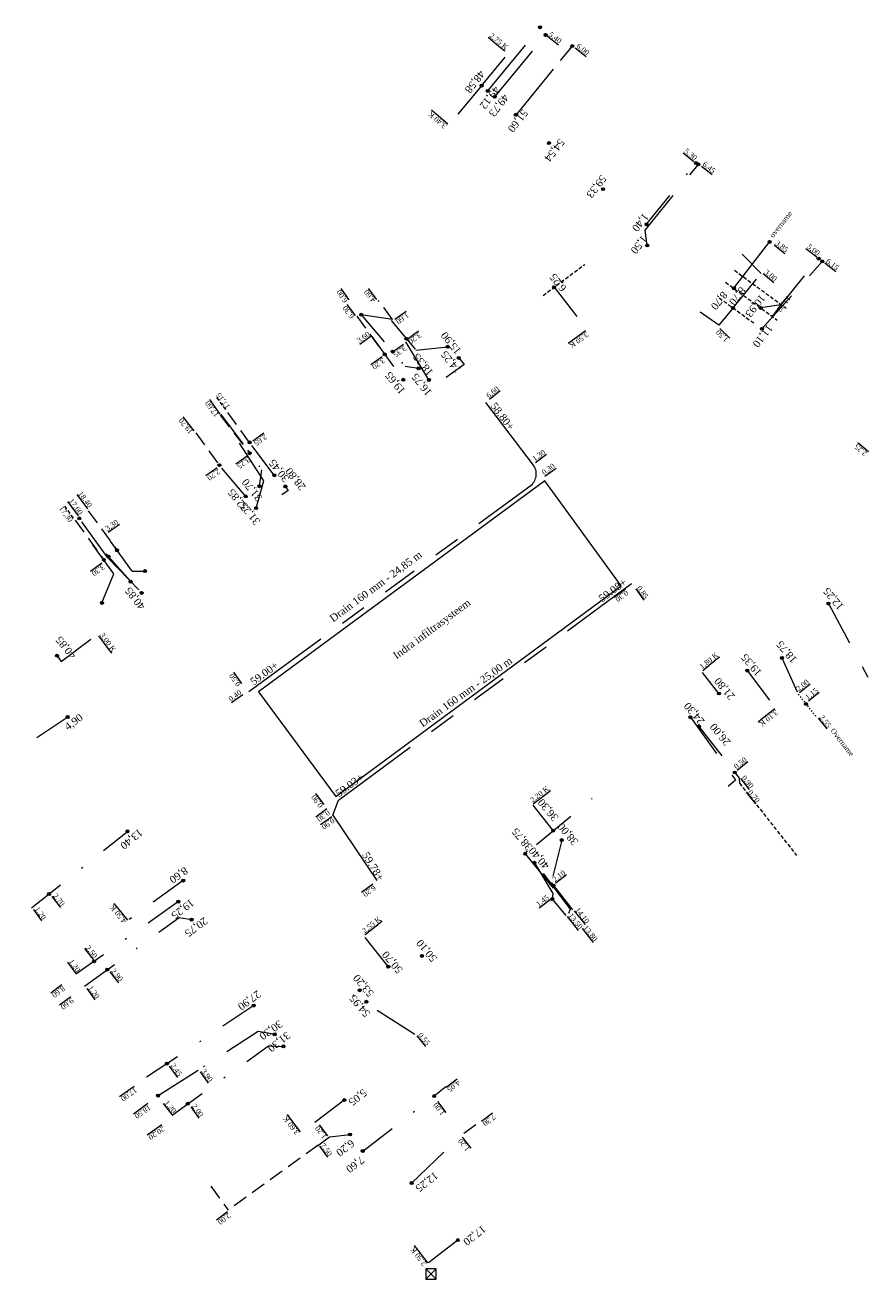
# Model space of a CAD drawing. Header units: inches. Extents: x 0 to 191500, y 0 to 342750.
# Tile 279 of 547: x 188678 to 188735, y 331906 to 331991. Entities that reach past the tile are written whole.
import ezdxf

# ---------------------------------------------------------------- set-up
doc = ezdxf.new("R2010")
doc.units = ezdxf.units.IN
doc.header["$MEASUREMENT"] = 0
for name, pattern in [('RI-DRAINAGE', [19.2, 6, -1.8, 1.8, -1.8, 2.4, -1.8, 1.8, -1.8]), ('RI-GWA_HUISAANSLUITING', [23, 4, -1.8, 2.6, -1.8, 4.6, -1.8, 4.6, -1.8]), ('RI-HWA_HUISAANSLUITING', [4.8, 3, -1.8]), ('RI-HWA_KOLKAANSLUITING', [4.3, 2.5, -1.8]), ('RI-VWA_HUISAANSLUITING', [6.1, 2.5, -1.8, 0, -1.8]), ('STIPPELFIJN', [0.375, 0.25, -0.125])]:
    doc.linetypes.add(name, pattern=pattern)
doc.layers.get('0').update_dxf_attribs({"lineweight": 20})
for name, color, linetype, lineweight in [('ECW', 150, 'Continuous', 20), ('LOODLIJN', 11, 'STIPPELFIJN', 20), ('N-WE-RI-DRAINAGE-G', 90, 'RI-DRAINAGE', 20), ('N-WE-RI-GWA_HUISAANSLUITING', 30, 'RI-GWA_HUISAANSLUITING', 20), ('N-WE-RI-GWA_HUISAANSLUITING_PP_160-G', 30, 'RI-GWA_HUISAANSLUITING', 20), ('N-WE-RI-HWA-MAATVOERING-T25', 151, 'Continuous', 20), ('N-WE-RI-HWA_HUISAANSLUITING_PP_125-G', 150, 'RI-HWA_HUISAANSLUITING', 20), ('N-WE-RI-HWA_KOLK-S', 150, 'Continuous', 20), ('N-WE-RI-HWA_KOLKAANSLUITING_PP_160-G', 150, 'RI-HWA_KOLKAANSLUITING', 20), ('N-WE-RI-HWA_RIOOLPUT_ONTSTOPPINGSPUT-G', 150, 'Continuous', 20), ('N-WE-RI-INLAAT', 7, 'Continuous', 20), ('N-WE-RI-VWA-MAATVOERING-T25', 30, 'Continuous', 20), ('N-WE-RI-VWA_HUISAANSLUITING_PP_125-G', 20, 'RI-VWA_HUISAANSLUITING', 20), ('N-WE-RI-VWA_RIOOLPUT_ONTSTOPPINGSPUT-G', 30, 'Continuous', 20), ('Tekst algemeen', 7, 'Continuous', 20)]:
    doc.layers.add(name, color=color, linetype=linetype, lineweight=lineweight)
picture_1 = doc.add_image_def('image1.ecw', size_in_pixel=(220000, 285000))

# ---------------------------------------------------------------- blocks, each defined once
blk = doc.blocks.new('A$C2C270354')
h = blk.add_hatch(color=256)
h.dxf.hatch_style = 1
edge = h.paths.add_edge_path()
edge.add_arc((0, 0), 0.1, 0, 360)
blk.add_circle((0, 0), 0.1)

msp = doc.modelspace()

# ---------------------------------------------------------------- linework, layer by layer
at = {"layer": 'LOODLIJN'}
for p, q in [((188712.84831, 331972.60983), (188715.66331, 331974.6974)), ((188725.74201, 331974.29916), (188729.21894, 331971.74728)), ((188725.15032, 331973.49299), (188728.62726, 331970.94111)), ((188724.71979, 331972.44267), (188727.06375, 331970.7377)), ((188691.46456, 331964.91734), (188690.81597, 331965.80237)), ((188681.20451, 331957.59189), (188680.54935, 331958.51641)), ((188726.07534, 331939.7343), (188729.93209, 331934.85667))]:
    msp.add_line(p, q, dxfattribs=at)
at = {"layer": 'LOODLIJN', "ltscale": 4}
for p, q in [((188702.69514, 331970.97622), (188701.75573, 331972.27141)), ((188700.29516, 331971.21209), (188702.1809, 331968.62673)), ((188691.09824, 331964.54373), (188693.08201, 331961.96735)), ((188693.0729, 331962.70188), (188691.51725, 331964.84753)), ((188689.44674, 331963.34614), (188691.03795, 331961.16457)), ((188681.31602, 331957.45025), (188683.25308, 331954.77841)), ((188682.20654, 331958.09599), (188684.14369, 331955.42424)), ((188706.29473, 331919.25736), (188705.50988, 331918.63767)), ((188708.31215, 331916.70931), (188707.34046, 331915.99646)), ((188697.70499, 331915.32734), (188691.62591, 331910.93597)), ((188690.45477, 331912.55721), (188691.62591, 331910.93597))]:
    msp.add_line(p, q, dxfattribs=at)
at = {"layer": 'N-WE-RI-DRAINAGE-G'}
for p, q in [((188693.02869, 331945.90651), (188712.05509, 331959.8225)), ((188699.05821, 331938.58867), (188718.81466, 331953.17741))]:
    msp.add_line(p, q, dxfattribs=at)
msp.add_arc((188711.3935, 331960.57237), 1, 311.4211897, 38.275286, dxfattribs=at)
at = {"layer": 'N-WE-RI-GWA_HUISAANSLUITING'}
for p, q in [((188709.59046, 331985.99424), (188713.02277, 331990.16324)), ((188714.02145, 331988.43634), (188714.82582, 331989.41407)), ((188725.70345, 331973.08702), (188728.12603, 331976.2385)), ((188686.90832, 331918.66633), (188689.60991, 331920.38303))]:
    msp.add_line(p, q, dxfattribs=at)
at = {"layer": 'N-WE-RI-GWA_HUISAANSLUITING_PP_160-G'}
for p, q in [((188709.12826, 331986.38839), (188712.64153, 331990.68508)), ((188711.02596, 331984.75639), (188714.81244, 331989.4139)), ((188728.30493, 331971.17768), (188728.89661, 331971.98385))]:
    msp.add_line(p, q, dxfattribs=at)
at = {"layer": 'N-WE-RI-HWA_HUISAANSLUITING_PP_125-G'}
for p, q in [((188719.7294, 331976.99888), (188723.31582, 331981.43976)), ((188719.8647, 331975.97422), (188719.7294, 331976.99888)), ((188727.58937, 331970.35538), (188731.65951, 331974.90305)), ((188702.69514, 331970.97622), (188700.59637, 331971.30064)), ((188705.15876, 331966.90736), (188702.69514, 331970.97622)), ((188694.02442, 331960.11849), (188691.14697, 331964.57872)), ((188693.51189, 331958.27021), (188694.02442, 331960.11849)), ((188683.52529, 331954.91405), (188681.6294, 331957.5291)), ((188683.52529, 331954.91405), (188685.80086, 331952.55181)), ((188732.07624, 331951.83431), (188734.724, 331946.878)), ((188722.77937, 331944.17061), (188725.80357, 331939.94667)), ((188725.32882, 331939.52248), (188725.80357, 331939.94667)), ((188712.39912, 331935.5972), (188716.16006, 331938.70112)), ((188711.6412, 331934.97015), (188714.68667, 331931.24089)), ((188714.68667, 331931.24089), (188711.73228, 331935.17199)), ((188714.58564, 331930.97401), (188714.68667, 331931.24089)), ((188704.19944, 331922.79758), (188700.03934, 331925.43207)), ((188703.98802, 331912.77614), (188707.34046, 331915.99646))]:
    msp.add_line(p, q, dxfattribs=at)
at = {"layer": 'N-WE-RI-HWA_KOLK-S'}
for p, q in [((188704.95633, 331906.99242), (188704.95484, 331906.29597)), ((188704.95484, 331906.29597), (188705.65279, 331906.99093)), ((188705.65279, 331906.99093), (188704.95633, 331906.99242)), ((188704.95633, 331906.99242), (188705.65129, 331906.29447)), ((188705.65129, 331906.29447), (188705.65279, 331906.99093)), ((188704.95484, 331906.29597), (188705.65129, 331906.29447))]:
    msp.add_line(p, q, dxfattribs=at)
at = {"layer": 'N-WE-RI-HWA_KOLKAANSLUITING_PP_160-G'}
for p, q in [((188708.7098, 331986.74523), (188710.46143, 331988.86521)), ((188708.7098, 331986.74523), (188706.52006, 331984.14426)), ((188727.54262, 331974.09358), (188726.26518, 331975.39927)), ((188725.64851, 331971.76714), (188727.54262, 331974.09358)), ((188713.59269, 331973.16186), (188715.7453, 331970.40209)), ((188725.64851, 331971.76714), (188724.6953, 331970.60895)), ((188724.6953, 331970.60895), (188723.43377, 331971.47891)), ((188707.16684, 331968.39653), (188707.52559, 331967.95178)), ((188707.52559, 331967.95178), (188706.30917, 331967.07409)), ((188695.67278, 331959.46342), (188695.25083, 331959.15751)), ((188695.47981, 331959.72959), (188695.67278, 331959.46342)), ((188680.38074, 331947.92815), (188682.79974, 331949.74064)), ((188680.09991, 331948.32006), (188680.38074, 331947.92815)), ((188724.69763, 331945.77391), (188723.58141, 331947.18891)), ((188726.60031, 331947.31751), (188728.4637, 331944.84006)), ((188680.81719, 331944.18855), (188677.0906, 331941.67412)), ((188713.52749, 331936.52845), (188712.17231, 331938.24269)), ((188688.60563, 331933.16175), (188684.95452, 331930.53127)), ((188702.42137, 331927.36252), (188700.83288, 331929.3719)), ((188699.45702, 331918.36854), (188696.60081, 331916.17719)), ((188707.10441, 331908.93028), (188705.12296, 331907.40585))]:
    msp.add_line(p, q, dxfattribs=at)
at = {"layer": 'N-WE-RI-HWA_KOLKAANSLUITING_PP_160-G', "linetype": 'ByBlock'}
for p, q in [((188712.19818, 331961.16608), (188708.98248, 331965.37995)), ((188698.69089, 331937.57157), (188699.05821, 331938.58867)), ((188698.69089, 331937.57157), (188701.65189, 331933.16968))]:
    msp.add_line(p, q, dxfattribs=at)
at = {"layer": 'N-WE-RI-HWA_RIOOLPUT_ONTSTOPPINGSPUT-G'}
for p, q in [((188723.40595, 331981.48309), (188723.22569, 331981.39643)), ((188723.27249, 331981.52989), (188723.35915, 331981.34964)), ((188731.74963, 331974.94638), (188731.56938, 331974.85972)), ((188731.61618, 331974.99317), (188731.70284, 331974.81292)), ((188700.6865, 331971.34397), (188700.50625, 331971.25731)), ((188700.55305, 331971.39076), (188700.6397, 331971.21051)), ((188681.68431, 331957.62101), (188681.50406, 331957.53435)), ((188681.55086, 331957.6678), (188681.63751, 331957.48755))]:
    msp.add_line(p, q, dxfattribs=at)
for centre in [(188723.31582, 331981.43976), (188731.65951, 331974.90305), (188700.59637, 331971.30064), (188681.59418, 331957.57768)]:
    msp.add_circle(centre, 0.1, dxfattribs=at)
at = {"layer": 'N-WE-RI-VWA_HUISAANSLUITING_PP_125-G'}
for p, q in [((188719.81565, 331977.40118), (188723.14558, 331981.52447)), ((188728.89661, 331971.98385), (188731.41835, 331975.09004)), ((188728.89661, 331971.98385), (188727.50187, 331971.76708)), ((188700.535, 331971.386), (188703.54854, 331967.823)), ((188702.6192, 331970.91064), (188704.28277, 331968.91585)), ((188701.30289, 331969.83048), (188703.42434, 331966.92196)), ((188704.28277, 331968.91585), (188706.42884, 331969.14831)), ((188704.46037, 331967.68967), (188703.54854, 331967.823)), ((188691.14681, 331964.57894), (188693.90161, 331960.86129)), ((188693.0729, 331962.70188), (188692.7631, 331963.12918)), ((188694.73847, 331960.48571), (188693.0729, 331962.70188)), ((188692.81018, 331959.05683), (188690.68643, 331961.58264)), ((188693.73513, 331959.74223), (188693.90161, 331960.86129)), ((188683.92958, 331953.84529), (188682.52087, 331955.78837)), ((188685.16561, 331954.01446), (188683.40472, 331956.4433)), ((188685.06391, 331953.31683), (188683.06725, 331955.55588)), ((188685.16561, 331954.01446), (188686.02097, 331954.02601)), ((188683.12853, 331951.8827), (188683.92958, 331953.84529)), ((188728.93656, 331948.16772), (188730.03937, 331945.72893)), ((188723.35228, 331943.54404), (188725.76623, 331940.44768)), ((188725.76623, 331940.44768), (188726.06689, 331940.06697)), ((188726.06689, 331940.06697), (188726.07534, 331939.7343)), ((188678.39025, 331931.32), (188684.84768, 331936.47956)), ((188714.10934, 331935.89105), (188713.39001, 331933.02444)), ((188712.26083, 331934.36035), (188713.49973, 331932.30301)), ((188713.39001, 331933.02444), (188714.83375, 331931.19591)), ((188713.49973, 331932.30301), (188713.46483, 331931.91276)), ((188713.46483, 331931.91276), (188714.37619, 331930.80843)), ((188688.28151, 331931.74338), (188681.37082, 331926.85125)), ((188681.94141, 331926.04418), (188688.31967, 331930.66856)), ((188688.31967, 331930.66856), (188689.16197, 331930.52898)), ((188693.35887, 331924.74032), (188685.87887, 331919.73538)), ((188693.64416, 331922.98393), (188689.60991, 331920.38303)), ((188694.76757, 331922.79724), (188693.64416, 331922.98393)), ((188687.85146, 331917.35974), (188694.34035, 331922.02368)), ((188694.34035, 331922.02368), (188695.3546, 331921.98767)), ((188700.69327, 331914.93316), (188705.50988, 331918.63767)), ((188697.65552, 331915.28964), (188698.45087, 331915.89579)), ((188698.45087, 331915.89579), (188699.84466, 331916.04665))]:
    msp.add_line(p, q, dxfattribs=at)
at = {"layer": 'N-WE-RI-VWA_HUISAANSLUITING_PP_125-G', "ltscale": 0.025}
msp.add_line((188730.03937, 331945.72893), (188731.27678, 331944.15768), dxfattribs=at)
at = {"layer": 'N-WE-RI-VWA_RIOOLPUT_ONTSTOPPINGSPUT-G'}
for p, q in [((188712.73165, 331990.72841), (188712.5514, 331990.64176)), ((188712.5982, 331990.77521), (188712.68486, 331990.59496)), ((188713.11289, 331990.20657), (188712.93264, 331990.11992)), ((188712.97944, 331990.25337), (188713.0661, 331990.07312)), ((188714.90256, 331989.45723), (188714.72231, 331989.37057)), ((188714.76911, 331989.50402), (188714.85576, 331989.32377)), ((188723.23571, 331981.5678), (188723.05546, 331981.48114)), ((188723.10226, 331981.6146), (188723.18891, 331981.43435)), ((188728.19911, 331976.25965), (188728.01886, 331976.173)), ((188728.06565, 331976.30645), (188728.15231, 331976.1262)), ((188731.50848, 331975.13337), (188731.32823, 331975.04671)), ((188731.37503, 331975.18017), (188731.46168, 331974.99992)), ((188703.72552, 331969.72334), (188703.54527, 331969.63669)), ((188703.59206, 331969.77014), (188703.67872, 331969.58989)), ((188702.27102, 331968.67006), (188702.09077, 331968.5834)), ((188702.13757, 331968.71686), (188702.22422, 331968.53661)), ((188702.79451, 331968.8644), (188702.61426, 331968.77775)), ((188702.66106, 331968.9112), (188702.74771, 331968.73095)), ((188693.16303, 331962.74521), (188692.98278, 331962.65855)), ((188693.02958, 331962.792), (188693.11623, 331962.61175)), ((188693.17214, 331962.01068), (188692.99188, 331961.92402)), ((188693.03868, 331962.05747), (188693.12534, 331961.87722)), ((188691.12808, 331961.2079), (188690.94783, 331961.12124)), ((188690.99463, 331961.2547), (188691.08128, 331961.07445)), ((188683.3432, 331954.82174), (188683.16295, 331954.73509)), ((188683.20975, 331954.86854), (188683.2964, 331954.68829)), ((188683.65139, 331955.04522), (188683.47114, 331954.95857)), ((188683.51794, 331955.09202), (188683.60459, 331954.91177)), ((188684.23382, 331955.46757), (188684.05356, 331955.38091)), ((188684.10036, 331955.51437), (188684.18702, 331955.33411)), ((188730.6554, 331945.10447), (188730.47514, 331945.01782)), ((188730.52194, 331945.15127), (188730.6086, 331944.97102)), ((188725.85635, 331940.49101), (188725.6761, 331940.40436)), ((188725.7229, 331940.53781), (188725.80956, 331940.35756)), ((188713.63506, 331932.87155), (188713.45481, 331932.7849)), ((188713.5016, 331932.91835), (188713.58826, 331932.7381)), ((188679.65224, 331932.29967), (188679.47199, 331932.21301)), ((188679.51879, 331932.34646), (188679.60544, 331932.16621)), ((188713.55495, 331931.95608), (188713.3747, 331931.86943)), ((188713.4215, 331932.00288), (188713.50816, 331931.82263)), ((188682.68523, 331927.76126), (188682.50497, 331927.6746)), ((188682.55177, 331927.80806), (188682.63843, 331927.62781)), ((188683.57797, 331927.2087), (188683.39771, 331927.12205)), ((188683.44451, 331927.2555), (188683.53117, 331927.07525)), ((188687.5981, 331920.86876), (188687.41785, 331920.7821)), ((188687.46464, 331920.91555), (188687.5513, 331920.7353)), ((188686.99845, 331918.70966), (188686.8182, 331918.62301)), ((188686.86499, 331918.75646), (188686.95165, 331918.57621)), ((188705.60001, 331918.681), (188705.41976, 331918.59435)), ((188705.46656, 331918.7278), (188705.55321, 331918.54755)), ((188688.99721, 331918.1618), (188688.81695, 331918.07514)), ((188688.86375, 331918.2086), (188688.95041, 331918.02835))]:
    msp.add_line(p, q, dxfattribs=at)
for centre in [(188712.64153, 331990.68508), (188713.02277, 331990.16324), (188714.81244, 331989.4139), (188723.14558, 331981.52447), (188728.10898, 331976.21632), (188731.41835, 331975.09004), (188703.63539, 331969.68002), (188702.1809, 331968.62673), (188702.70438, 331968.82107), (188693.0729, 331962.70188), (188693.08201, 331961.96735), (188691.03795, 331961.16457), (188683.25308, 331954.77841), (188683.56126, 331955.0019), (188684.14369, 331955.42424), (188730.56527, 331945.06114), (188725.76623, 331940.44768), (188713.54493, 331932.82823), (188679.56211, 331932.25634), (188713.46483, 331931.91276), (188682.5951, 331927.71793), (188683.48784, 331927.16537), (188687.50797, 331920.82543), (188686.90832, 331918.66633), (188705.50988, 331918.63767), (188688.90708, 331918.11847)]:
    msp.add_circle(centre, 0.1, dxfattribs=at)
at = {"layer": 'Tekst algemeen', "linetype": 'ByBlock'}
for p, q in [((188712.97, 331960.12), (188693.67, 331945.88)), ((188718.11, 331953.03), (188712.97, 331960.12)), ((188698.88, 331938.83), (188718.11, 331953.03)), ((188693.67, 331945.88), (188698.88, 331938.83))]:
    msp.add_line(p, q, dxfattribs=at)

# ---------------------------------------------------------------- block references
at = {"layer": 'N-WE-RI-INLAAT', "rotation": 0.06357443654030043}
for p in [(188708.7098, 331986.74523), (188709.12069, 331986.39484), (188709.58484, 331985.99904), (188711.00773, 331984.78566), (188713.24479, 331982.878), (188716.88952, 331979.76994), (188719.81565, 331977.40118), (188719.8647, 331975.97422), (188713.59269, 331973.16186), (188725.70345, 331973.08702), (188725.64851, 331971.76714), (188727.50187, 331971.76708), (188727.58937, 331970.35538), (188706.42884, 331969.14831), (188707.16684, 331968.39653), (188704.46037, 331967.68967), (188703.42434, 331966.92196), (188705.15876, 331966.90736), (188694.73847, 331960.48571), (188692.81018, 331959.05683), (188693.73513, 331959.74223), (188695.47981, 331959.72959), (188693.51189, 331958.27021), (188686.02097, 331954.02601), (188685.05682, 331953.31157), (188685.80086, 331952.55181), (188683.12853, 331951.8827), (188732.07624, 331951.83431), (188680.09991, 331948.32006), (188728.93656, 331948.16772), (188726.60031, 331947.31751), (188724.69763, 331945.77391), (188680.81719, 331944.18855), (188722.77937, 331944.17061), (188723.35228, 331943.54404), (188684.84768, 331936.47956), (188713.52749, 331936.52845), (188714.10934, 331935.89105), (188711.6412, 331934.97015), (188712.26083, 331934.36035), (188688.60563, 331933.16175), (188688.28151, 331931.74338), (188689.16197, 331930.52898), (188704.68184, 331928.08525), (188702.42137, 331927.36252), (188700.49323, 331925.77121), (188693.35887, 331924.74032), (188700.94615, 331924.99217), (188694.76762, 331922.79728), (188695.3546, 331921.98767), (188699.45702, 331918.36854), (188699.84466, 331916.04665), (188700.69327, 331914.93316), (188703.98802, 331912.77614), (188707.10441, 331908.93028)]:
    msp.add_blockref('A$C2C270354', p, dxfattribs=at)

# ---------------------------------------------------------------- texts
at = {"layer": 'N-WE-RI-HWA-MAATVOERING-T25', "attachment_point": 1}
for s, insert, char_height, width, rotation in [('{\\fTimes New Roman|b0|i0|c0|p18;\\L2,75 K}', (188709.41844, 331990.33622), 0.35, 2.728, 320.324), ('{\\fTimes New Roman|b0|i0|c0|p18;48,58}', (188708.97655, 331987.52088), 0.5, 1.4127549, 231.98892), ('{\\fTimes New Roman|b0|i0|c0|p18;\\L3,40 K}', (188706.16187, 331983.82549), 0.35, 2.728, 139.728), ('{\\fTimes New Roman|b0|i0|c0|p18;\\L6,45}', (188723.77011, 331981.66), 0.35, 0.9018, 321.989), ('{\\fTimes New Roman|b0|i0|c0|p18;1,50}', (188719.92081, 331976.38423), 0.5, 1.4127549, 231.98892), ('{\\fTimes New Roman|b0|i0|c0|p18;\\L3,00}', (188727.94407, 331974.40038), 0.35, 2.728, 320.324), ('{\\fTimes New Roman|b0|i0|c0|p18;\\L6,15}', (188732.0856, 331975.12771), 0.35, 0.9018, 321.989), ('{\\fTimes New Roman|b0|i0|c0|p18;6,25}', (188714.07033, 331972.79994), 0.5, 3.2562, 128.6867282), ('{\\fTimes New Roman|b0|i0|c0|p18;\\L6,00}', (188699.44296, 331972.07088), 0.35, 1.4128, 125.733963), ('{\\fTimes New Roman|b0|i0|c0|p18;8,70}', (188726.54416, 331972.92624), 0.5, 1.4127549, 231.98892), ('{\\fTimes New Roman|b0|i0|c0|p18;\\L3,50 K}', (188715.95388, 331969.88355), 0.35, 3.1929, 216.3082297), ('{\\fTimes New Roman|b0|i0|c0|p18;\\L1,50}', (188725.12852, 331969.42229), 0.35, 0.9018, 135.841), ('{\\fTimes New Roman|b0|i0|c0|p18;11,10}', (188728.37478, 331970.38427), 0.5, 1.4127549, 231.98892), ('{\\fTimes New Roman|b0|i0|c0|p18;14,25}', (188706.97506, 331967.28417), 0.5, 1.4128, 128.558), ('{\\fTimes New Roman|b0|i0|c0|p18;16,75}', (188705.00158, 331965.77056), 0.5, 1.4128, 128.558), ('{\\fTimes New Roman|b0|i0|c0|p18;\\L17,60}', (188690.7419, 331964.35967), 0.35, 1.4128, 125.1945872), ('{\\fTimes New Roman|b0|i0|c0|p18;\\L2,25}', (188734.49923, 331961.74421), 0.35, 1.4128, 139.776), ('{\\fTimes New Roman|b0|i0|c0|p18;28,80}', (188696.49902, 331959.41173), 0.5, 1.4128, 128.558), ('{\\fTimes New Roman|b0|i0|c0|p18;\\L17,60}', (188681.14705, 331958.9599), 0.35, 1.1966, 306.858), ('{\\fTimes New Roman|b0|i0|c0|p18;31,25}', (188693.43433, 331957.07201), 0.5, 1.4128, 128.558), ('{\\fTimes New Roman|b0|i0|c0|p18;40,85}', (188685.68614, 331951.35468), 0.5, 1.4128, 128.558), ('{\\fTimes New Roman|b0|i0|c0|p18;12,25}', (188732.76353, 331951.34193), 0.5, 1.4128, 129.989), ('{\\fTimes New Roman|b0|i0|c0|p18;\\L3,00 K}', (188683.24512, 331949.91739), 0.35, 4.9877, 305.951), ('{\\fTimes New Roman|b0|i0|c0|p18;40,85}', (188681.01911, 331948.04552), 0.5, 1.4128, 128.558), ('{\\fTimes New Roman|b0|i0|c0|p18;\\L1,80 K}', (188723.3471, 331947.66034), 0.35, 1.4261354, 39.161005), ('{\\fTimes New Roman|b0|i0|c0|p18;19,35}', (188727.23587, 331946.8793), 0.5, 1.4128, 129.989), ('{\\fTimes New Roman|b0|i0|c0|p18;21,80}', (188725.42485, 331945.28106), 0.5, 1.4128, 129.989), ('{\\fTimes New Roman|b0|i0|c0|p18;\\L3,10 K}', (188728.7318, 331944.41719), 0.35, 1.417, 218.2680465), ('{\\fTimes New Roman|b0|i0|c0|p18;4,90}', (188680.53975, 331943.66758), 0.5, 1.3387, 36.4256758), ('{\\fTimes New Roman|b0|i0|c0|p18;26,00}', (188725.13306, 331942.19962), 0.5, 1.4128, 129.989), ('{\\fTimes New Roman|b0|i0|c0|p18;\\L2,20 K}', (188711.92864, 331938.67515), 0.35, 1.4469756, 37.5926681), ('{\\fTimes New Roman|b0|i0|c0|p18;36,30}', (188713.54083, 331937.10691), 0.5, 2.4342, 129.989), ('{\\fTimes New Roman|b0|i0|c0|p18;40,40}', (188712.92835, 331933.8566), 0.5, 1.4128, 129.989), ('{\\fTimes New Roman|b0|i0|c0|p18;8,60}', (188688.97663, 331933.71057), 0.5, 3.1289, 215.8210067), ('{\\fTimes New Roman|b0|i0|c0|p18;\\L4,50 K}', (188684.53974, 331930.23317), 0.35, 4.9726, 129.316602), ('{\\fTimes New Roman|b0|i0|c0|p18;\\L2,55 K}', (188700.60795, 331929.8642), 0.35, 1.4951574, 38.7388689), ('{\\fTimes New Roman|b0|i0|c0|p18;\\L13,80}', (188715.8118, 331930.19112), 0.35, 1.1473407, 308.1133145), ('{\\fTimes New Roman|b0|i0|c0|p18;50,70}', (188703.04125, 331926.8429), 0.5, 1.4128, 129.989), ('{\\fTimes New Roman|b0|i0|c0|p18;54,95}', (188700.84821, 331923.89459), 0.5, 1.4128, 129.989), ('{\\fTimes New Roman|b0|i0|c0|p18;\\L0,55}', (188704.67584, 331922.96295), 0.35, 3.8294, 308.9402959), ('{\\fTimes New Roman|b0|i0|c0|p18;5,05}', (188701.04025, 331918.74772), 0.5, 3.8473, 217.709), ('{\\fTimes New Roman|b0|i0|c0|p18;\\L7,30}', (188709.68944, 331917.1488), 0.35, 3.8473, 217.527), ('{\\fTimes New Roman|b0|i0|c0|p18;\\L3,60 K}', (188696.17853, 331915.9781), 0.35, 3.8473, 127.687), ('{\\fTimes New Roman|b0|i0|c0|p18;\\L1,20}', (188707.66012, 331914.86379), 0.35, 3.8473, 127.527), ('{\\fTimes New Roman|b0|i0|c0|p18;12,25}', (188705.849, 331913.16631), 0.5, 3.8473, 217.7091103), ('{\\fTimes New Roman|b0|i0|c0|p18;17,20}', (188709.06358, 331909.56378), 0.5, 3.8473, 217.709), ('{\\fTimes New Roman|b0|i0|c0|p18;\\L2,50 K}', (188704.75254, 331907.14486), 0.35, 3.8473, 127.687)]:
    msp.add_mtext(s, dxfattribs=dict(at, insert=insert, char_height=char_height, width=width, rotation=rotation))
at = {"layer": 'N-WE-RI-HWA-MAATVOERING-T25', "linetype": 'ByBlock', "attachment_point": 1}
for s, insert, char_height, width, rotation in [('{\\fTimes New Roman|b0|i0|c0|p18;\\L6,60}', (188708.97585, 331965.93345), 0.35, 1.0395739, 39.0666018), ('{\\fTimes New Roman|b0|i0|c0|p18;58.80+}', (188709.66556, 331965.44931), 0.5, 2.0003792, 307.5815376), ('{\\fTimes New Roman|b0|i0|c0|p18;\\L1,30}', (188712.08372, 331961.69023), 0.35, 0.9779826, 36.4603959), ('{\\fTimes New Roman|b0|i0|c0|p18;\\L0,30}', (188712.71501, 331960.77646), 0.35, 1.0224789, 35.0856774), ('{\\fTimes New Roman|b0|i0|c0|p18;59.08+}', (188716.5286, 331952.30972), 0.5, 2.0287598, 36.2118979), ('{\\fTimes New Roman|b0|i0|c0|p18;\\L0,30}', (188718.63935, 331952.47085), 0.35, 0.9703684, 216.3209408), ('{\\fTimes New Roman|b0|i0|c0|p18;\\L0,85}', (188719.43176, 331953.08045), 0.35, 0.9836493, 305.3049678), ('{\\fTimes New Roman|b0|i0|c0|p18;\\L0,50}', (188692.21932, 331946.19992), 0.35, 1.0552891, 126.0538224), ('{\\fTimes New Roman|b0|i0|c0|p18;59.00+}', (188693.05689, 331946.706), 0.5, 2.1506199, 36.5464276), ('{\\fTimes New Roman|b0|i0|c0|p18;\\L0,40}', (188691.60867, 331945.4987), 0.35, 1.089459, 36.1316984), ('{\\fTimes New Roman|b0|i0|c0|p18;59.03+}', (188698.79579, 331939.17028), 0.5, 2.1212543, 36.147118), ('{\\fTimes New Roman|b0|i0|c0|p18;\\L0,30}', (188698.5337, 331937.65495), 0.35, 0.9994077, 217), ('{\\fTimes New Roman|b0|i0|c0|p18;\\L0,90}', (188698.84963, 331937.12016), 0.35, 0.9413051, 215.5074792), ('{\\fTimes New Roman|b0|i0|c0|p18;59.78+}', (188701.06218, 331935.16134), 0.5, 2.1054911, 301.3977408), ('{\\fTimes New Roman|b0|i0|c0|p18;\\L6,20}', (188701.62502, 331932.59541), 0.35, 0.9602703, 217.0870828)]:
    msp.add_mtext(s, dxfattribs=dict(at, insert=insert, char_height=char_height, width=width, rotation=rotation))
at = {"layer": 'N-WE-RI-HWA-MAATVOERING-T25', "linetype": 'ByBlock', "insert": (188697.76422, 331938.0284), "char_height": 0.35, "attachment_point": 1, "rotation": 126.826}
msp.add_mtext('{\\fTimes New Roman|b0|i0|c0|p18;\\L0,90}', dxfattribs=at)
at = {"layer": 'N-WE-RI-VWA-MAATVOERING-T25', "attachment_point": 1}
for s, insert, char_height, width, rotation in [('{\\fTimes New Roman|b0|i0|c0|p18;\\L5,40}', (188713.4041, 331990.41184), 0.35, 0.7979, 321.989), ('{\\fTimes New Roman|b0|i0|c0|p18;\\L6,00}', (188715.27063, 331989.62399), 0.35, 0.9018, 321.989), ('{\\fTimes New Roman|b0|i0|c0|p18;49,12}', (188709.9809, 331986.44905), 0.5, 1.4127549, 231.98892), ('{\\fTimes New Roman|b0|i0|c0|p18;49,73}', (188710.59505, 331985.92736), 0.5, 1.4127549, 231.98892), ('{\\fTimes New Roman|b0|i0|c0|p18;51,60}', (188711.87483, 331984.88752), 0.5, 1.4128, 231.989), ('{\\fTimes New Roman|b0|i0|c0|p18;54,54}', (188714.34641, 331982.90607), 0.5, 1.4128, 231.989), ('{\\fTimes New Roman|b0|i0|c0|p18;\\L5,30}', (188722.53578, 331982.5426), 0.35, 0.9018, 321.989), ('{\\fTimes New Roman|b0|i0|c0|p18;59,33}', (188717.16636, 331980.45705), 0.5, 1.4128, 231.989), ('{\\fTimes New Roman|b0|i0|c0|p18;1,40}', (188720.01246, 331977.89333), 0.5, 1.4127549, 231.98892), ('{\\fTimes New Roman|b0|i0|c0|p18;\\L3,85}', (188728.66974, 331976.34505), 0.35, 0.9018, 321.989), ('{\\fTimes New Roman|b0|i0|c0|p18;\\L5,00}', (188730.80739, 331976.10789), 0.35, 0.9018, 321.989), ('{\\fTimes New Roman|b0|i0|c0|p18;\\L4,60}', (188701.31875, 331972.07625), 0.35, 1.1966, 127.413), ('{\\fTimes New Roman|b0|i0|c0|p18;8,70}', (188725.32107, 331972.61735), 0.5, 1.4127549, 231.98892), ('{\\fTimes New Roman|b0|i0|c0|p18;10,93}', (188727.87458, 331972.41476), 0.5, 1.4127549, 231.98892), ('{\\fTimes New Roman|b0|i0|c0|p18;11,93}', (188729.57535, 331972.39562), 0.35, 0.9017577, 231.98892), ('{\\fTimes New Roman|b0|i0|c0|p18;\\L6,30}', (188699.86614, 331970.99581), 0.35, 1.4128, 126.123), ('{\\fTimes New Roman|b0|i0|c0|p18;\\L1,60}', (188703.86052, 331971.19057), 0.35, 1.1966, 215.532), ('{\\fTimes New Roman|b0|i0|c0|p18;\\L3,60}', (188700.2486, 331969.66227), 0.35, 1.4128, 35.4358055), ('{\\fTimes New Roman|b0|i0|c0|p18;\\L3,20}', (188704.68982, 331969.84712), 0.35, 1.1966, 215.532), ('{\\fTimes New Roman|b0|i0|c0|p18;15,90}', (188706.97529, 331968.56821), 0.5, 1.4128, 128.558), ('{\\fTimes New Roman|b0|i0|c0|p18;\\L3,35}', (188703.68211, 331968.95327), 0.35, 1.1966, 215.532), ('{\\fTimes New Roman|b0|i0|c0|p18;\\L3,20}', (188702.24672, 331968.13482), 0.35, 1.1966, 215.532), ('{\\fTimes New Roman|b0|i0|c0|p18;18,35}', (188705.09228, 331967.12157), 0.5, 1.4128, 128.558), ('{\\fTimes New Roman|b0|i0|c0|p18;19,65}', (188703.21368, 331965.87731), 0.5, 1.4128, 128.558), ('{\\fTimes New Roman|b0|i0|c0|p18;17,15}', (188691.50035, 331964.90737), 0.35, 1.4128, 126.1940368), ('{\\fTimes New Roman|b0|i0|c0|p18;\\L19,70}', (188689.00513, 331963.21246), 0.35, 1.1966, 127.7828596), ('{\\fTimes New Roman|b0|i0|c0|p18;\\L2,65}', (188694.2892, 331962.9896), 0.35, 1.1966, 215.532), ('{\\fTimes New Roman|b0|i0|c0|p18;\\L3,25}', (188693.16116, 331961.44025), 0.35, 1.1966, 215.532), ('{\\fTimes New Roman|b0|i0|c0|p18;30,45}', (188695.38583, 331959.96978), 0.5, 1.4128, 128.558), ('{\\fTimes New Roman|b0|i0|c0|p18;\\L2,70}', (188691.13952, 331960.63911), 0.35, 1.1966, 215.532), ('{\\fTimes New Roman|b0|i0|c0|p18;31,70}', (188693.57064, 331958.67246), 0.5, 1.4128, 128.558), ('{\\fTimes New Roman|b0|i0|c0|p18;\\L18,40}', (188681.77523, 331959.44432), 0.35, 1.1966, 306.858), ('{\\fTimes New Roman|b0|i0|c0|p18;32,85}', (188692.63754, 331957.99298), 0.5, 1.1966, 129.5766455), ('{\\fTimes New Roman|b0|i0|c0|p18;17,30}', (188680.49641, 331958.47075), 0.35, 1.1966, 305.8111148), ('{\\fTimes New Roman|b0|i0|c0|p18;\\L3,30}', (188683.30166, 331956.99011), 0.35, 1.1966, 35.532), ('{\\fTimes New Roman|b0|i0|c0|p18;\\L3,30}', (188683.3573, 331954.20967), 0.35, 1.1966, 215.532), ('{\\fTimes New Roman|b0|i0|c0|p18;18,75}', (188729.61051, 331947.75669), 0.5, 1.4128, 129.989), ('{\\fTimes New Roman|b0|i0|c0|p18;\\L2,00}', (188729.85373, 331946.17053), 0.35, 0.9473592, 39.1808811), ('{\\fTimes New Roman|b0|i0|c0|p18;\\L1,15}', (188730.46292, 331945.6025), 0.35, 0.9997483, 38.5600174), ('{\\fTimes New Roman|b0|i0|c0|p18;24,30}', (188723.38087, 331943.60791), 0.5, 1.4128, 129.989), ('{\\fTimes New Roman|b0|i0|c0|p18;\\L2,55}', (188731.70973, 331944.37449), 0.35, 0.9160068, 308.6076872), ('{\\fTimes New Roman|b0|i0|c0|p18;\\L0,50}', (188725.65465, 331940.93529), 0.35, 0.8712065, 38.2786829), ('{\\fTimes New Roman|b0|i0|c0|p18;\\L0,90}', (188726.48955, 331940.30153), 0.35, 0.8745411, 308.2997391), ('{\\fTimes New Roman|b0|i0|c0|p18;\\L0,70}', (188726.89559, 331939.32062), 0.35, 0.9920739, 308.9930715), ('{\\fTimes New Roman|b0|i0|c0|p18;38,00}', (188714.87081, 331935.4808), 0.5, 1.4128, 129.989), ('{\\fTimes New Roman|b0|i0|c0|p18;13,40}', (188685.9392, 331936.29885), 0.5, 1.6192686, 219.2049392), ('{\\fTimes New Roman|b0|i0|c0|p18;38,75 }', (188711.78555, 331935.1355), 0.5, 1.4127549, 129.98892), ('{\\fTimes New Roman|b0|i0|c0|p18;\\L2,10}', (188713.43724, 331933.32326), 0.35, 0.9448941, 37.96207), ('{\\fTimes New Roman|b0|i0|c0|p18;\\L2,70}', (188680.07302, 331932.35052), 0.35, 0.9809934, 308.8441162), ('{\\fTimes New Roman|b0|i0|c0|p18;19,25}', (188689.40135, 331931.55873), 0.5, 1.5870201, 217.466), ('{\\fTimes New Roman|b0|i0|c0|p18;\\L1,45}', (188712.33243, 331931.65926), 0.35, 0.8993791, 37.2950986), ('{\\fTimes New Roman|b0|i0|c0|p18;\\L1,20}', (188678.85529, 331931.44786), 0.35, 0.9348833, 305.4040399), ('{\\fTimes New Roman|b0|i0|c0|p18;\\L14,10}', (188715.26112, 331931.39396), 0.35, 1.1646876, 308.5502177), ('{\\fTimes New Roman|b0|i0|c0|p18;20,75}', (188690.31149, 331930.32695), 0.5, 1.4506, 216.4399624), ('{\\fTimes New Roman|b0|i0|c0|p18;\\L13,50}', (188714.80344, 331931.00987), 0.35, 1.1590929, 308.4333053), ('{\\fTimes New Roman|b0|i0|c0|p18;\\L2,50}', (188682.2711, 331928.84605), 0.35, 0.9552876, 308.8441162), ('{\\fTimes New Roman|b0|i0|c0|p18;50,10}', (188705.34885, 331927.61817), 0.5, 1.4127549, 129.98892), ('{\\fTimes New Roman|b0|i0|c0|p18;\\L1,20}', (188681.15712, 331927.91156), 0.35, 0.9348833, 305.4040399), ('{\\fTimes New Roman|b0|i0|c0|p18;\\L2,90}', (188683.99047, 331927.27464), 0.35, 0.949376, 308.4639744), ('{\\fTimes New Roman|b0|i0|c0|p18;53,20}', (188701.09399, 331925.26907), 0.5, 1.4127549, 129.98892), ('{\\fTimes New Roman|b0|i0|c0|p18;\\L8,60}', (188680.67901, 331925.80137), 0.35, 0.9648729, 216.7711469), ('{\\fTimes New Roman|b0|i0|c0|p18;\\L1,20}', (188682.4541, 331926.12649), 0.35, 0.9348833, 305.4040399), ('{\\fTimes New Roman|b0|i0|c0|p18;\\L9,60}', (188681.26812, 331924.97906), 0.35, 0.9816989, 215.6805445), ('{\\fTimes New Roman|b0|i0|c0|p18;27,90}', (188693.8915, 331925.39252), 0.5, 3.9174, 216.5399623), ('{\\fTimes New Roman|b0|i0|c0|p18;30,30}', (188695.35359, 331923.36651), 0.5, 2.5626, 215.4441336), ('{\\fTimes New Roman|b0|i0|c0|p18;31,30}', (188695.8827, 331922.62054), 0.5, 1.7385, 218.3186701), ('{\\fTimes New Roman|b0|i0|c0|p18;\\L2,45}', (188688.0054, 331920.89623), 0.35, 0.9772533, 305.6087504), ('{\\fTimes New Roman|b0|i0|c0|p18;\\L3,90}', (188690.08287, 331920.51849), 0.35, 0.9669434, 305.5636868), ('{\\fTimes New Roman|b0|i0|c0|p18;\\L17,00}', (188685.53857, 331918.95017), 0.35, 1.1665736, 215.9339254), ('{\\fTimes New Roman|b0|i0|c0|p18;\\L4,05}', (188707.30746, 331919.4514), 0.35, 3.8473, 217.527), ('{\\fTimes New Roman|b0|i0|c0|p18;\\L1,20}', (188687.58334, 331918.3924), 0.35, 0.8559279, 308.5114946), ('{\\fTimes New Roman|b0|i0|c0|p18;\\L18,50}', (188686.46728, 331917.78638), 0.35, 1.149343, 215.7251311), ('{\\fTimes New Roman|b0|i0|c0|p18;\\L2,00}', (188689.44586, 331918.15708), 0.35, 0.9616961, 305.815751), ('{\\fTimes New Roman|b0|i0|c0|p18;\\L1,00}', (188705.98562, 331917.28287), 0.35, 3.8473, 127.527), ('{\\fTimes New Roman|b0|i0|c0|p18;\\L\\C7;20,20}', (188687.40409, 331916.34144), 0.35, 1.2289066, 214.4998226), ('{\\fTimes New Roman|b0|i0|c0|p18;\\L1,20}', (188698.01941, 331915.70425), 0.35, 3.8473, 127.527), ('{\\fTimes New Roman|b0|i0|c0|p18;\\L7,50}', (188698.11181, 331915.51883), 0.35, 3.8473, 306.5285859), ('{\\fTimes New Roman|b0|i0|c0|p18;6,20}', (188700.20234, 331915.3471), 0.5, 3.8473, 217.6083126), ('{\\fTimes New Roman|b0|i0|c0|p18;7,60}', (188700.8702, 331914.2215), 0.5, 3.8473, 217.4315029), ('{\\fTimes New Roman|b0|i0|c0|p18;\\L2,00}', (188691.84179, 331910.50855), 0.35, 3.8473, 217.608)]:
    msp.add_mtext(s, dxfattribs=dict(at, insert=insert, char_height=char_height, width=width, rotation=rotation))
at = {"layer": 'Tekst algemeen', "char_height": 0.35, "attachment_point": 1}
for s, insert, width, rotation in [('{\\fTimes New Roman|b0|i0|c0|p18;overname}', (188728.07879, 331976.6799), 0.7978653, 51.98892), ('{\\fTimes New Roman|b0|i0|c0|p18;Overname}', (188732.46643, 331943.4766), 2.2537916, 307.7863262)]:
    msp.add_mtext(s, dxfattribs=dict(at, insert=insert, width=width, rotation=rotation))
at = {"layer": 'Tekst algemeen', "linetype": 'ByBlock', "char_height": 0.5, "attachment_point": 1}
for s, insert, width, rotation in [('{\\fTimes New Roman|b0|i0|c0|p18;Drain 160 mm - 24,85 m}', (188698.40323, 331950.96444), 9.5626577, 36.4467398), ('{\\fTimes New Roman|b0|i0|c0|p18;Indra infiltrasysteem}', (188702.67475, 331948.4647), 6.3286812, 36.4467398), ('{\\fTimes New Roman|b0|i0|c0|p18;Drain 160 mm - 25,00 m}', (188704.44243, 331943.88758), 9.1073, 35.7626042)]:
    msp.add_mtext(s, dxfattribs=dict(at, insert=insert, width=width, rotation=rotation))

# ---------------------------------------------------------------- pictures from other files: only their frames are drawn
at = {"layer": 'ECW'}
image = msp.add_image(picture_1, insert=(180500, 328500), size_in_units=(11000, 14250), dxfattribs=at)
image.dxf.flags = 7

doc.saveas('drawing.dxf')
